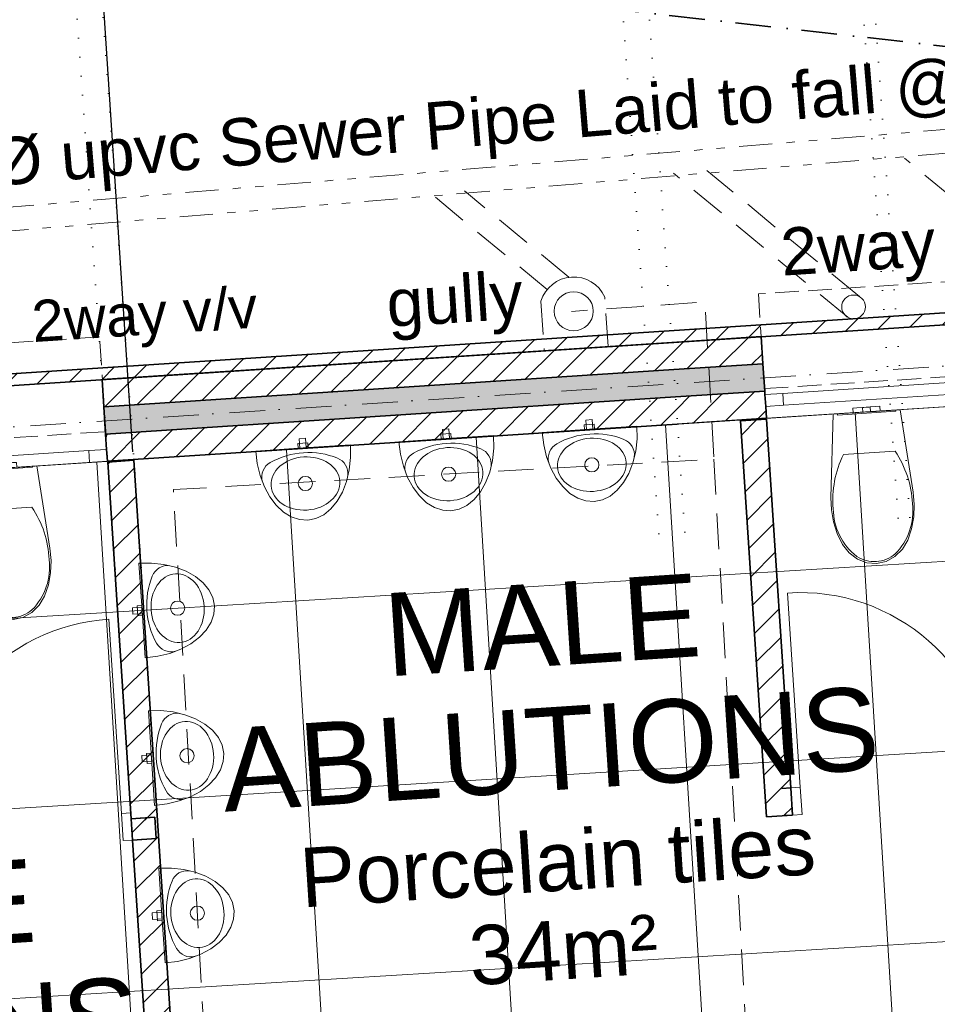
# Model space of a CAD drawing. Header units: millimetres. Extents: x -115474967 to 444143, y -74377 to 241828222.
# Tile 539 of 590: x 181748 to 185612, y 335338 to 339486. Entities that reach past the tile are written whole.
import ezdxf

# ---------------------------------------------------------------- set-up
doc = ezdxf.new("R2010")
doc.units = ezdxf.units.MM
doc.header["$MEASUREMENT"] = 0
doc.set_wipeout_variables(frame=1)
for name, pattern in [('Dense Dotted', [80, 0, -80]), ('Dot & Dashed', [280, 150, -60, 0, -70]), ('Hidden Line', [140, 100, -40]), ('Hidden Line copy', [230, 150, -80]), ('Triple Dashed', [390, 140, -60, 35, -60, 35, -60]), ('Wipeout_Contour', [1000, 0, -1000])]:
    doc.linetypes.add(name, pattern=pattern)
for name, color, linetype, lineweight in [('0_Pen_No__1', 7, 'Continuous', 30), ('0_Pen_No__16', 9, 'Continuous', 20), ('0_Pen_No__2', 7, 'Continuous', 20), ('A_FLOORS FINISH_Pen_No__128', 9, 'Continuous', 0), ('A_WALL LOAD_Pen_No__1', 7, 'Continuous', 30), ('A_WALL LOAD_Pen_No__3', 7, 'Continuous', 15), ('A_WALL LOAD_Pen_No__6', 7, 'Continuous', 5), ('B_CUT OUT_Pen_No__3', 30, 'Continuous', 15), ('B_FURN LOOSE_Pen_No__6', 7, 'Continuous', 5), ('C-GRID _Pen_No__5', 7, 'Continuous', 5), ('C_TEXT GA_Pen_No__6', 7, 'Continuous', 5), ('SEWER LINE_Pen_No__10', 9, 'Continuous', 20), ('SEWER LINE_Pen_No__6', 7, 'Continuous', 5)]:
    doc.layers.add(name, color=color, linetype=linetype, lineweight=lineweight)
for name, color, linetype in [('A_FLOORS FINISH', 7, 'Continuous'), ('B_FURN LOOSE', 7, 'Continuous'), ('C_DIMS - GA', 7, 'Continuous')]:
    doc.layers.add(name, color=color, linetype=linetype)
doc.layers.add('A_FLOORS FINISH_Pen_No__168', color=7, linetype='Continuous', lineweight=5, true_color=0x996633)
doc.layers.add('A_WALL LOAD_Pen_No__7', color=7, linetype='Continuous', lineweight=5, true_color=0x3f3f3f)
doc.styles.add('GENERATED_STYLE_1', font='GOTHIC.TTF')
doc.styles.add('GENERATED_STYLE_4', font='txt.shx')
doc.dimstyles.new('GENERATED_STYLE__3', dxfattribs={"dimtxt": 200, "dimasz": 95, "dimexe": 0.18, "dimexo": 2517.243423, "dimgap": 0.09, "dimtad": 1, "dimdec": 0, "dimzin": 0, "dimdsep": 46, "dimtxsty": 'GENERATED_STYLE_1', "dimblk": 'ARROWHEAD_2', "dimblk1": 'ARROWHEAD_2', "dimblk2": 'ARROWHEAD_2', "dimcen": 0.09, "dimclrd": 7, "dimclre": 7, "dimclrt": 7, "dimadec": 0, "dimazin": 0, "dimtfac": 1, "dimtdec": 4, "dimtmove": 0, "dimatfit": 3, "dimfxl": 1, "dimtolj": 1, "dimtzin": 0, "dimarcsym": 0})
pattern_1 = [(45, (-139724, 252382.34), (-63.63961, 63.63961), [])]

# ---------------------------------------------------------------- blocks, each defined once
blk = doc.blocks.new('ARROWHEAD_2')
at = {"color": 0, "linetype": 'Continuous', "lineweight": 0}
for p, q in [((-0.378, -0.655), (0.378, 0.655)), ((0, 0), (-1, 0))]:
    blk.add_line(p, q, dxfattribs=at)
blk = doc.blocks.new('*D713')
at = {"layer": 'C_DIMS - GA', "color": 7, "linetype": 'Continuous', "lineweight": -2, "transparency": 16777216}
for p, q in [((184616.6, 340343.7), (184619.6, 340298.2)), ((184524.8, 340291.8), (183633.3, 340233.3)), ((182158, 340136.6), (183034.4, 340194.1)), ((182224.8, 337664.8), (182063.2, 340130.2))]:
    blk.add_line(p, q, dxfattribs=at)
at = {"layer": 'Defpoints', "color": 0, "linetype": 'Continuous', "transparency": 16777216}
for p in [(184619.6, 340298), (182060.1, 340176.7), (184781.2, 337831.8)]:
    blk.add_point(p, dxfattribs=at)
at = {"layer": 'C_DIMS - GA', "color": 7, "linetype": 'Continuous', "lineweight": -2, "transparency": 16777216, "xscale": 95, "yscale": 95, "zscale": 95}
for p, rotation in [((184619.6, 340298), 3.750722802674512), ((182063.2, 340130.4), 183.7507228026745)]:
    blk.add_blockref('ARROWHEAD_2', p, dxfattribs=dict(at, rotation=rotation))
at = {"layer": 'C_DIMS - GA', "color": 7, "linetype": 'Continuous', "lineweight": 5, "transparency": 16777216, "insert": (183333.8, 340213.7), "char_height": 200, "attachment_point": 5, "rotation": 3.7507, "style": 'GENERATED_STYLE_1'}
blk.add_mtext('\\A1;2560^M', dxfattribs=at)
blk = doc.blocks.new('WC 24[73]', base_point=(321403.2, 85215))
at = {"layer": 'B_FURN LOOSE_Pen_No__6', "color": 7, "linetype": 'Continuous', "lineweight": 5}
for p, q in [((321345, 85231.3), (321361.6, 85232.4)), ((321346.3, 85211.3), (321345, 85231.3)), ((321361.6, 85232.4), (321385.9, 85234)), ((321362.9, 85212.4), (321387.2, 85214)), ((321385.9, 85234), (321390.6, 85234.3)), ((321387.2, 85214), (321385.9, 85234)), ((321387.2, 85214), (321391.9, 85214.3)), ((321390.6, 85234.3), (321401.9, 85235)), ((321391.9, 85214.3), (321403.2, 85215)), ((321401.9, 85235), (321413.1, 85235.7)), ((321403.2, 85215), (321414.4, 85215.8)), ((321413.1, 85235.7), (321417.8, 85236)), ((321414.4, 85215.8), (321419.1, 85216.1)), ((321417.8, 85236), (321442.1, 85237.6)), ((321419.1, 85216.1), (321417.8, 85236)), ((321419.1, 85216.1), (321443.4, 85217.7)), ((321442.1, 85237.6), (321458.7, 85238.7)), ((321443.4, 85217.7), (321460, 85218.8)), ((321460, 85218.8), (321458.7, 85238.7)), ((321346.3, 85211.3), (321362.9, 85212.4)), ((321523.2, 85049.5), (321414.4, 85042.4)), ((321414.4, 85042.4), (321305.7, 85035.3))]:
    blk.add_line(p, q, dxfattribs=at)
at = {"layer": 'B_FURN LOOSE_Pen_No__6', "color": 7, "linetype": 'Continuous', "lineweight": 5, "flags": 128}
for points in [[(321263.7, 84751.5), (321279.3, 84702.7), (321301.4, 84657.1), (321329.3, 84621.7), (321364.2, 84595.4), (321403.6, 84579.9), (321444.9, 84576.4), (321485.5, 84585.3), (321522.5, 84605.7), (321553.6, 84636.3), (321576.8, 84675.1), (321592.7, 84723.2), (321601.8, 84773.6), (321603.9, 84825.2), (321599, 84876.7), (321543.8, 85224.2), (321262.5, 85205.8), (321253, 84854.1), (321254.9, 84802.4)], [(321525.9, 85223.1), (321280.4, 85207), (321280.7, 85202), (321526.2, 85218.1)]]:
    blk.add_lwpolyline(points, close=True, dxfattribs=at)
at = {"layer": 'B_FURN LOOSE_Pen_No__6', "color": 7, "linetype": 'Continuous', "lineweight": 5}
for centre, major_axis, start_param, end_param in [((321170.9, 84811.1), (-27.8, 424.6), 4.688771, 5.241791), ((321686, 84844.8), (-27.8, 424.6), 1.041392, 1.594412), ((321519.3, 84809.5), (-16.8, 256.5), 1.515065, 2.415654), ((321340.8, 84797.8), (-16.8, 256.5), 3.867528, 4.768116), ((321436.1, 84723.4), (-9, 138.3), 2.509088, 3.135732), ((321434.5, 84723.3), (-9, 138.3), 3.147454, 3.774097)]:
    blk.add_ellipse(centre, major_axis=major_axis, ratio=0.999377, start_param=start_param, end_param=end_param, dxfattribs=at)
blk = doc.blocks.new('WC 24[98]', base_point=(325038.7, 85451.1))
at = {"layer": 'B_FURN LOOSE_Pen_No__6', "color": 7, "linetype": 'Continuous', "lineweight": 5}
for p, q in [((324997.1, 85468.4), (324980.5, 85467.3)), ((324981.8, 85447.4), (324980.5, 85467.3)), ((325021.4, 85470), (324997.1, 85468.4)), ((325026.1, 85470.3), (325021.4, 85470)), ((325022.7, 85450.1), (325021.4, 85470)), ((325037.3, 85471.1), (325026.1, 85470.3)), ((325048.6, 85471.8), (325037.3, 85471.1)), ((325053.3, 85472.1), (325048.6, 85471.8)), ((325077.6, 85473.7), (325053.3, 85472.1)), ((325054.6, 85452.2), (325053.3, 85472.1)), ((325094.2, 85474.8), (325077.6, 85473.7)), ((325095.5, 85454.8), (325094.2, 85474.8)), ((324998.4, 85448.5), (324981.8, 85447.4)), ((325022.7, 85450.1), (324998.4, 85448.5)), ((325027.4, 85450.4), (325022.7, 85450.1)), ((325038.7, 85451.1), (325027.4, 85450.4)), ((325049.9, 85451.8), (325038.7, 85451.1)), ((325054.6, 85452.2), (325049.9, 85451.8)), ((325078.9, 85453.7), (325054.6, 85452.2)), ((325095.5, 85454.8), (325078.9, 85453.7)), ((324941.2, 85271.3), (325049.9, 85278.4)), ((325049.9, 85278.4), (325158.7, 85285.5))]:
    blk.add_line(p, q, dxfattribs=at)
at = {"layer": 'B_FURN LOOSE_Pen_No__6', "color": 7, "linetype": 'Continuous', "lineweight": 5, "flags": 128}
for points in [[(325237.3, 85009.7), (325228.2, 84959.3), (325212.3, 84911.2), (325189.1, 84872.4), (325158, 84841.8), (325121, 84821.4), (325080.4, 84812.5), (325039.1, 84816), (324999.7, 84831.4), (324964.8, 84857.7), (324936.9, 84893.2), (324914.8, 84938.8), (324899.2, 84987.6), (324890.4, 85038.5), (324888.5, 85090.2), (324898, 85441.9), (325179.3, 85460.3), (325234.5, 85112.8), (325239.4, 85061.3)], [(324915.9, 85443.1), (325161.4, 85459.1), (325161.7, 85454.1), (324916.2, 85438.1)]]:
    blk.add_lwpolyline(points, close=True, dxfattribs=at)
at = {"layer": 'B_FURN LOOSE_Pen_No__6', "color": 7, "linetype": 'Continuous', "lineweight": 5}
for centre, major_axis, start_param, end_param in [((325321.5, 85080.8), (-27.8, 424.6), 1.041394, 1.594414), ((324806.4, 85047.2), (-27.8, 424.6), 4.688773, 5.241794), ((324976.3, 85033.8), (-16.8, 256.5), 3.867532, 4.76812), ((325154.8, 85045.5), (-16.8, 256.5), 1.515069, 2.415657), ((325071.6, 84959.5), (-9, 138.3), 2.509088, 3.135732), ((325070, 84959.3), (-9, 138.3), 3.147453, 3.774097)]:
    blk.add_ellipse(centre, major_axis=major_axis, ratio=0.999377, start_param=start_param, end_param=end_param, dxfattribs=at)
blk = doc.blocks.new('Urinal 24[123]', base_point=(322070.5, 83329.2))
at = {"layer": 'B_FURN LOOSE_Pen_No__6', "color": 7, "linetype": 'Continuous', "lineweight": 5, "flags": 128}
for points in [[(322057.4, 83528.8), (322110.4, 83529.2), (322162.3, 83523.6), (322211.3, 83512.1), (322256.1, 83495), (322295.2, 83472.9), (322327.5, 83446.4), (322352, 83416.3), (322368, 83383.6), (322374.9, 83349.3), (322372.5, 83314.3), (322361, 83279.8), (322340.7, 83246.8), (322312.1, 83216.3), (322276.2, 83189.2), (322234.1, 83166.4), (322187, 83148.5), (322136.3, 83136.2), (322083.7, 83129.6), (322070.5, 83329.2)], [(322069.2, 83350.2), (322071.9, 83308.2), (322052, 83306.9), (322049.2, 83348.8)], [(322069.6, 83342.7), (322071.4, 83315.7), (322031.5, 83313.1), (322029.7, 83340)]]:
    blk.add_lwpolyline(points, close=True, dxfattribs=at)
at = {"layer": 'B_FURN LOOSE_Pen_No__6', "color": 7, "linetype": 'Continuous', "lineweight": 5}
blk.add_circle((322220.2, 83339.1), 30, dxfattribs=at)
for centre, radius, start, end in [((322178.2, 83448.3), 70, 82.9588, 158.3208), ((322419.9, 83352.2), 330.1, 158.3208, 183.7734), ((322419.9, 83352.2), 330.1, 183.7734, 209.226), ((322192.9, 83225.2), 70, 209.226, 284.5879)]:
    blk.add_arc(centre, radius, start, end, dxfattribs=at)
blk.add_ellipse((322220.2, 83339.1), major_axis=(-9.5, 144.7), ratio=0.772414, dxfattribs=at)
blk = doc.blocks.new('Urinal 24[124]', base_point=(322026.8, 83992.6))
at = {"layer": 'B_FURN LOOSE_Pen_No__6', "color": 7, "linetype": 'Continuous', "lineweight": 5, "flags": 128}
for points in [[(322013.6, 84192.2), (322066.7, 84192.6), (322118.5, 84187), (322167.6, 84175.5), (322212.3, 84158.4), (322251.5, 84136.2), (322283.8, 84109.8), (322308.3, 84079.7), (322324.2, 84047), (322331.1, 84012.7), (322328.8, 83977.7), (322317.3, 83943.2), (322296.9, 83910.2), (322268.4, 83879.7), (322232.5, 83852.6), (322190.4, 83829.8), (322143.2, 83811.9), (322092.6, 83799.5), (322039.9, 83793), (322026.8, 83992.6)], [(322025.4, 84013.5), (322028.2, 83971.6), (322008.2, 83970.3), (322005.4, 84012.2)], [(322025.9, 84006.1), (322027.7, 83979.1), (321987.8, 83976.5), (321986, 84003.4)]]:
    blk.add_lwpolyline(points, close=True, dxfattribs=at)
at = {"layer": 'B_FURN LOOSE_Pen_No__6', "color": 7, "linetype": 'Continuous', "lineweight": 5}
blk.add_circle((322176.5, 84002.5), 30, dxfattribs=at)
for centre, radius, start, end in [((322134.4, 84111.7), 70, 82.9588, 158.3208), ((322376.2, 84015.6), 330.1, 158.3208, 183.7734), ((322376.2, 84015.6), 330.1, 183.7734, 209.226), ((322149.2, 83888.6), 70, 209.226, 284.5879)]:
    blk.add_arc(centre, radius, start, end, dxfattribs=at)
blk.add_ellipse((322176.5, 84002.5), major_axis=(-9.5, 144.7), ratio=0.772414, dxfattribs=at)
blk = doc.blocks.new('Urinal 24[125]', base_point=(321987.2, 84614.5))
at = {"layer": 'B_FURN LOOSE_Pen_No__6', "color": 7, "linetype": 'Continuous', "lineweight": 5, "flags": 128}
for points in [[(321974, 84814.1), (322027.1, 84814.5), (322078.9, 84808.9), (322128, 84797.4), (322172.7, 84780.3), (322211.9, 84758.2), (322244.2, 84731.7), (322268.7, 84701.6), (322284.6, 84668.9), (322291.5, 84634.6), (322289.2, 84599.6), (322277.7, 84565.1), (322257.4, 84532.1), (322228.8, 84501.6), (322192.9, 84474.5), (322150.8, 84451.7), (322103.7, 84433.9), (322053, 84421.5), (322000.4, 84415), (321987.2, 84614.5)], [(321985.8, 84635.5), (321988.6, 84593.6), (321968.6, 84592.2), (321965.9, 84634.2)], [(321986.3, 84628), (321988.1, 84601), (321948.2, 84598.4), (321946.4, 84625.4)]]:
    blk.add_lwpolyline(points, close=True, dxfattribs=at)
at = {"layer": 'B_FURN LOOSE_Pen_No__6', "color": 7, "linetype": 'Continuous', "lineweight": 5}
blk.add_circle((322136.9, 84624.4), 30, dxfattribs=at)
for centre, radius, start, end in [((322094.9, 84733.7), 70, 82.9588, 158.3208), ((322336.6, 84637.6), 330.1, 158.3208, 183.7734), ((322336.6, 84637.6), 330.1, 183.7734, 209.226), ((322109.6, 84510.6), 70, 209.226, 284.5879)]:
    blk.add_arc(centre, radius, start, end, dxfattribs=at)
blk.add_ellipse((322136.9, 84624.4), major_axis=(-9.5, 144.7), ratio=0.772414, dxfattribs=at)
blk = doc.blocks.new('Urinal 24[126]', base_point=(322665.1, 85299.3))
at = {"layer": 'B_FURN LOOSE_Pen_No__6', "color": 7, "linetype": 'Continuous', "lineweight": 5, "flags": 128}
for points in [[(322678.6, 85300.2), (322651.6, 85298.5), (322649, 85338.4), (322676, 85340.1)], [(322864.7, 85312.4), (322865.1, 85259.3), (322859.4, 85207.5), (322847.9, 85158.4), (322830.8, 85113.7), (322808.6, 85074.6), (322782.1, 85042.3), (322752, 85017.8), (322719.3, 85001.9), (322685, 84995), (322650, 84997.4), (322615.5, 85008.9), (322582.5, 85029.3), (322552, 85057.8), (322525, 85093.7), (322502.2, 85135.9), (322484.4, 85183), (322472, 85233.7), (322465.5, 85286.3), (322665.1, 85299.3)], [(322686.1, 85300.7), (322644.2, 85298), (322642.9, 85317.9), (322684.8, 85320.7)]]:
    blk.add_lwpolyline(points, close=True, dxfattribs=at)
at = {"layer": 'B_FURN LOOSE_Pen_No__6', "color": 7, "linetype": 'Continuous', "lineweight": 5}
blk.add_circle((322674.9, 85149.7), 30, dxfattribs=at)
for centre, radius, start, end in [((322687.9, 84949.9), 330.1, 93.7342, 119.1868), ((322687.9, 84949.9), 330.1, 68.2816, 93.7342), ((322784.2, 85191.6), 70, 352.9197, 68.2816), ((322561.1, 85177), 70, 119.1868, 194.5487)]:
    blk.add_arc(centre, radius, start, end, dxfattribs=at)
blk.add_ellipse((322674.9, 85149.7), major_axis=(144.7, 9.4), ratio=0.772414, dxfattribs=at)
blk = doc.blocks.new('Urinal 24[127]', base_point=(323268.2, 85338.7))
at = {"layer": 'B_FURN LOOSE_Pen_No__6', "color": 7, "linetype": 'Continuous', "lineweight": 5, "flags": 128}
for points in [[(323281.7, 85339.6), (323254.7, 85337.8), (323252.1, 85377.7), (323279.1, 85379.5)], [(323467.8, 85351.7), (323468.2, 85298.7), (323462.5, 85246.9), (323451, 85197.8), (323433.8, 85153), (323411.7, 85113.9), (323385.2, 85081.6), (323355.1, 85057.2), (323322.4, 85041.2), (323288.1, 85034.4), (323253.1, 85036.7), (323218.6, 85048.3), (323185.6, 85068.6), (323155.1, 85097.2), (323128.1, 85133.1), (323105.3, 85175.2), (323087.4, 85222.4), (323075.1, 85273), (323068.6, 85325.7), (323268.2, 85338.7)], [(323289.1, 85340.1), (323247.2, 85337.3), (323245.9, 85357.3), (323287.8, 85360)]]:
    blk.add_lwpolyline(points, close=True, dxfattribs=at)
at = {"layer": 'B_FURN LOOSE_Pen_No__6', "color": 7, "linetype": 'Continuous', "lineweight": 5}
blk.add_circle((323278, 85189), 30, dxfattribs=at)
for centre, radius, start, end in [((323291, 84989.3), 330.1, 93.7342, 119.1868), ((323291, 84989.3), 330.1, 68.2816, 93.7342), ((323164.1, 85216.4), 70, 119.1868, 194.5487), ((323387.3, 85231), 70, 352.9197, 68.2816)]:
    blk.add_arc(centre, radius, start, end, dxfattribs=at)
blk.add_ellipse((323278, 85189), major_axis=(144.7, 9.4), ratio=0.772414, dxfattribs=at)
blk = doc.blocks.new('Urinal 24[128]', base_point=(323871.6, 85378.1))
at = {"layer": 'B_FURN LOOSE_Pen_No__6', "color": 7, "linetype": 'Continuous', "lineweight": 5, "flags": 128}
for points in [[(324071.2, 85391.1), (324071.6, 85338.1), (324065.9, 85286.2), (324054.3, 85237.2), (324037.2, 85192.4), (324015.1, 85153.3), (323988.6, 85121), (323958.5, 85096.5), (323925.8, 85080.6), (323891.4, 85073.7), (323856.5, 85076.1), (323822, 85087.6), (323789, 85108), (323758.5, 85136.6), (323731.5, 85172.5), (323708.7, 85214.6), (323690.8, 85261.8), (323678.5, 85312.4), (323672, 85365.1), (323871.6, 85378.1)], [(323892.5, 85379.5), (323850.6, 85376.7), (323849.3, 85396.7), (323891.2, 85399.4)], [(323885, 85379), (323858.1, 85377.2), (323855.5, 85417.1), (323882.4, 85418.9)]]:
    blk.add_lwpolyline(points, close=True, dxfattribs=at)
at = {"layer": 'B_FURN LOOSE_Pen_No__6', "color": 7, "linetype": 'Continuous', "lineweight": 5}
blk.add_circle((323881.3, 85228.4), 30, dxfattribs=at)
for centre, radius, start, end in [((323894.4, 85028.7), 330.1, 93.7342, 119.1868), ((323894.4, 85028.7), 330.1, 68.2816, 93.7342), ((323767.5, 85255.8), 70, 119.1868, 194.5487), ((323990.6, 85270.3), 70, 352.9197, 68.2816)]:
    blk.add_arc(centre, radius, start, end, dxfattribs=at)
blk.add_ellipse((323881.3, 85228.4), major_axis=(144.7, 9.4), ratio=0.772414, dxfattribs=at)

msp = doc.modelspace()

# ---------------------------------------------------------------- hatches: boundary and pattern name
at = {"layer": 'A_WALL LOAD_Pen_No__7', "linetype": 'Continuous', "lineweight": 5, "true_color": 0x9f07ff}
h = msp.add_hatch(dxfattribs=at)
h.set_pattern_fill('HATCH__BRICK', color=190, style=0, pattern_type=2)
h.set_pattern_definition(pattern_1)
h.paths.add_polyline_path([(177350.00836, 337659.77259), (187150.89022, 338299.4407), (187147.63383, 338349.33455), (177346.75197, 337709.66644)])
h = msp.add_hatch(dxfattribs=at)
h.set_pattern_fill('HATCH__BRICK', color=190, style=0, pattern_type=2)
h.set_pattern_definition(pattern_1)
h.paths.add_polyline_path([(184494.74273, 338126.72778), (184502.22139, 338011.97125), (184878.0831, 338036.39578), (184870.62579, 338151.15373)])
msp.add_hatch(color=190, dxfattribs=at).paths.add_polyline_path([(184502.22138, 338011.97121), (184509.70005, 337897.21467), (184885.54039, 337921.63781), (184878.08307, 338036.39576)])
h = msp.add_hatch(dxfattribs=at)
h.set_pattern_fill('HATCH__BRICK', color=190, style=0, pattern_type=2)
h.set_pattern_definition(pattern_1)
h.paths.add_polyline_path([(184509.70003, 337897.21464), (184517.17867, 337782.45809), (184892.99767, 337806.87988), (184885.54038, 337921.6378)])

# ---------------------------------------------------------------- linework, layer by layer
at = {"layer": '0_Pen_No__2', "color": 1, "linetype": 'Continuous', "lineweight": 25}
msp.add_line((179377.99231, 335843.73455), (182172.27823, 336026.35944), dxfattribs=at)
at = {"layer": 'A_WALL LOAD_Pen_No__1', "color": 214, "linetype": 'Continuous', "lineweight": 35}
for p, q in [((184878.08309, 338036.39578), (184870.62579, 338151.15374)), ((184878.08309, 338036.39578), (184870.62579, 338151.15374)), ((184878.08308, 338036.3958), (184502.22138, 338011.97123)), ((184885.54038, 337921.63782), (184878.08309, 338036.39578)), ((184885.54038, 337921.63782), (184878.08309, 338036.39578)), ((184885.54037, 337921.63783), (184509.70003, 337897.21466)), ((184886.51307, 337906.66939), (184885.54038, 337921.63782)), ((184886.51307, 337906.66939), (184885.54038, 337921.63782)), ((184889.75537, 337856.77463), (184886.51307, 337906.66939)), ((184889.75537, 337856.77463), (184886.51307, 337906.66939)), ((184889.75537, 337856.77463), (184886.51307, 337906.66939)), ((184892.99768, 337806.87986), (184889.75537, 337856.77463)), ((184892.99768, 337806.87986), (184889.75537, 337856.77463))]:
    msp.add_line(p, q, dxfattribs=at)
for points in [[(187147.63383, 338349.33455), (177346.75197, 337709.66644)], [(177350.00836, 337659.77259), (187150.89022, 338299.4407)], [(184494.74273, 338126.7278), (182094.7137, 337969.87018)], [(184870.6258, 338151.15374), (184494.74273, 338126.7278)], [(184517.17868, 337782.45809), (184892.99769, 337806.87987)]]:
    msp.add_lwpolyline(points, dxfattribs=at)
at = {"layer": 'A_WALL LOAD_Pen_No__3', "color": 30, "linetype": 'Continuous', "lineweight": 15}
for p, q in [((184870.62579, 338151.15374), (186716.83469, 338271.12558)), ((184892.99768, 337806.87986), (186739.20657, 337926.85171))]:
    msp.add_line(p, q, dxfattribs=at)
at = {"layer": 'A_WALL LOAD_Pen_No__6', "color": 7, "linetype": 'Continuous', "lineweight": 5}
for p, q in [((184886.51307, 337906.66939), (184961.35522, 337911.53285)), ((184961.35522, 337911.53285), (184964.59752, 337861.63808)), ((184964.59752, 337861.63808), (184889.75537, 337856.77463))]:
    msp.add_line(p, q, dxfattribs=at)
at = {"layer": 'A_WALL LOAD_Pen_No__7', "color": 190, "linetype": 'Continuous', "lineweight": 5, "true_color": 0x9f07ff}
for p, q in [((184961.35522, 337911.53285), (185734.77537, 337961.79186)), ((185738.01767, 337911.8971), (184964.59752, 337861.63808))]:
    msp.add_line(p, q, dxfattribs=at)
at = {"layer": 'B_CUT OUT_Pen_No__3', "color": 30, "linetype": 'Hidden Line', "lineweight": 15}
msp.add_lwpolyline([(186705.10622, 338451.12948), (184858.91926, 338330.83802)], dxfattribs=at)
at = {"layer": 'SEWER LINE_Pen_No__10', "color": 25, "linetype": 'Triple Dashed', "lineweight": 20, "true_color": 0x996633}
for p, q in [((175060.76673, 338144.03786), (188467.24458, 339258.13778)), ((175037.38191, 338041.71986), (188469.02334, 339158.1536)), ((183943.03294, 338300.16873), (183956.62025, 338091.63598)), ((184225.47576, 338109.15372), (184211.88845, 338317.68647))]:
    msp.add_line(p, q, dxfattribs=at)
at = {"layer": 'SEWER LINE_Pen_No__10', "color": 25, "linetype": 'Hidden Line copy', "lineweight": 20, "true_color": 0x996633}
for p, q in [((186207.36768, 338296.12794), (185474.20977, 338902.60404)), ((185234.73449, 338232.64769), (184501.57658, 338839.12379)), ((185284.20445, 338319.55409), (184641.99645, 338850.79545)), ((183968.92052, 338349.03081), (183480.66008, 338752.9251)), ((184060.66409, 338400.96803), (183621.07996, 338764.59676))]:
    msp.add_line(p, q, dxfattribs=at)
at = {"layer": 'SEWER LINE_Pen_No__10', "color": 25, "linetype": 'Continuous', "lineweight": 20, "true_color": 0x996633}
for centre, radius in [((184080.78776, 338257.86504), 82.22967), ((185259.46947, 338276.10089), 50)]:
    msp.add_circle(centre, radius, dxfattribs=at)
msp.add_arc((184080.74669, 338258.4955), 143.88097, 24.29208423, 163.16378516, dxfattribs=at)

# ---------------------------------------------------------------- texts
at = {"layer": 'SEWER LINE_Pen_No__6', "color": 7, "linetype": 'Continuous', "lineweight": 5, "style": 'GENERATED_STYLE_4'}
for s, insert, char_height, attachment_point, rotation in [('\\A1;{\\pql;\\fArial|b0|i0|c0|p34;100\\fArial|b0|i0|c0|p34;Ø upvc Sewer Pipe Laid to fall @ 1:60 Gradient }', (181164.00691, 338815.56319), 200, 4, 4.7504876), ('\\A1;{\\pqc;\\fArial|b0|i0|c0|p34;2way v/v}', (185496.5755, 338512.52453), 200, 5, 3.73419209), ('\\A1;{\\pqc;\\fArial|b0|i0|c0|p34;gully}', (183581.14127, 338278.9478), 200, 5, 3.73419209), ('\\A1;{\\pqc;\\fArial|b0|i0|c0|p34;2way v/v}', (182274.90724, 338219.62717), 175, 5, 3.73419209)]:
    msp.add_mtext(s, dxfattribs=dict(at, insert=insert, char_height=char_height, attachment_point=attachment_point, rotation=rotation))

# ---------------------------------------------------------------- dimensions: what is measured, and where the dimension line sits
at = {"layer": 'C_DIMS - GA', "color": 7, "linetype": 'Continuous', "lineweight": 5}
dim = msp.add_linear_dim(base=(184619.56463, 340297.99626), p1=(182060.12618, 340176.65019), p2=(184781.23626, 337831.84064), angle=3.7507228, text='2560^M', dimstyle='GENERATED_STYLE__3', dxfattribs=at)
dim.commit()
dim.dimension.update_dxf_attribs({"geometry": '*D713', "text_midpoint": (183333.84823, 340213.70966), "dimtype": 160, "text_rotation": 3.7507228})

# ---------------------------------------------------------------- next in the draw order: wipeouts: each hides what was drawn before it
at = {"color": 254, "linetype": 'Wipeout_Contour', "lineweight": 0, "ltscale": 5979244.739026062}
msp.add_wipeout([(179443.92736, 334835.92871), (177198.31911, 334688.98796), (177198.37874, 334688.07659), (175935.28213, 334605.42621), (176180.4061, 331000.12983), (177444.011, 331082.81565), (177540.9954, 329591.82445), (177889.77186, 329614.64706), (177899.66364, 329467.11039), (187837.73482, 330131.12004), (187709.92151, 331980.50062), (189320.71912, 332091.67673), (189153.19237, 334342.14961), (190126.27566, 334410.24544), (190013.99622, 336126.8849), (186870.3307, 335921.35599), (186739.15645, 337926.84845), (179273.99948, 337439.78238)], dxfattribs=at).dxf.layer = 'A_FLOORS FINISH'

# ---------------------------------------------------------------- next in the draw order: hatches: boundary and pattern name
at = {"layer": 'A_FLOORS FINISH_Pen_No__128', "linetype": 'Continuous', "lineweight": 0}
h = msp.add_hatch(dxfattribs=at)
h.set_pattern_fill('PATTERN__TILES_ANGLED', color=9, style=0, pattern_type=2)
h.set_pattern_definition([(93.5, (-139724, 252382.34), (798.5078, 48.8388), []), (183.5, (-139724, 252382.34), (-48.8388, 798.5078), [])])
h.paths.add_polyline_path([(179443.92736, 334835.92871), (177198.31911, 334688.98796), (177198.37874, 334688.07659), (175935.28213, 334605.42621), (176180.4061, 331000.12983), (177444.011, 331082.81565), (177540.9954, 329591.82445), (177889.77186, 329614.64706), (177899.66364, 329467.11039), (187837.73482, 330131.12004), (187709.92151, 331980.50062), (189320.71912, 332091.67673), (189153.19237, 334342.14961), (190126.27566, 334410.24544), (190013.99622, 336126.8849), (186870.3307, 335921.35599), (186739.15645, 337926.84845), (179273.99948, 337439.78238)])
at = {"layer": 'A_WALL LOAD_Pen_No__7', "linetype": 'Continuous', "lineweight": 5, "true_color": 0x9f07ff}
h = msp.add_hatch(dxfattribs=at)
h.set_pattern_fill('HATCH__BRICK', color=190, style=0, pattern_type=2)
h.set_pattern_definition(pattern_1)
h.paths.add_polyline_path([(182094.7137, 337969.87022), (182102.21369, 337855.11495), (184502.22138, 338011.97119), (184494.74271, 338126.72784)])
msp.add_hatch(color=190, dxfattribs=at).paths.add_polyline_path([(184502.22138, 338011.9712), (182102.21371, 337855.115), (182109.71379, 337740.35986), (184509.70003, 337897.21467)])
h = msp.add_hatch(dxfattribs=at)
h.set_pattern_fill('HATCH__BRICK', color=190, style=0, pattern_type=2)
h.set_pattern_definition(pattern_1)
h.paths.add_polyline_path([(182109.71372, 337740.35987), (182117.21367, 337625.60465), (184517.17868, 337782.45804), (184509.70005, 337897.21464)])
h = msp.add_hatch(dxfattribs=at)
h.set_pattern_fill('HATCH__BRICK', color=190, style=0, pattern_type=2)
h.set_pattern_definition(pattern_1)
h.paths.add_polyline_path([(184994.75111, 336249.75147), (184893.3571, 337802.57628), (184783.59085, 337795.40893), (184892.47878, 336127.81658)])
h = msp.add_hatch(dxfattribs=at)
h.set_pattern_fill('HATCH__BRICK', color=190, style=0, pattern_type=2)
h.set_pattern_definition(pattern_1)
h.paths.add_polyline_path([(182228.14656, 337629.64285), (182118.38502, 337622.40373), (182439.68054, 332750.83492), (182549.44685, 332758.00173)])
h = msp.add_hatch(dxfattribs=at)
h.set_pattern_fill('HATCH__BRICK', color=190, style=0, pattern_type=2)
h.set_pattern_definition(pattern_1)
h.paths.add_polyline_path([(184892.47878, 336127.81658), (185002.45197, 336135.00943), (184994.94637, 336249.76424), (184994.75109, 336249.75147)])
h = msp.add_hatch(dxfattribs=at)
h.set_pattern_fill('HATCH__BRICK', color=190, style=0, pattern_type=2)
h.set_pattern_definition(pattern_1)
h.paths.add_polyline_path([(182316.3069, 336126.12984), (182217.49531, 336119.66702), (182223.36925, 336029.85891), (182322.18084, 336036.32173)])

# ---------------------------------------------------------------- next in the draw order: linework, layer by layer
at = {"layer": '0_Pen_No__1', "color": 214, "linetype": 'Dot & Dashed', "lineweight": 35}
msp.add_line((229448.10121, 334465.96324), (170915.0884, 341024.62729), dxfattribs=at)
at = {"layer": '0_Pen_No__16', "color": 8, "linetype": 'Dense Dotted', "lineweight": 20}
for p, q in [((185447.06533, 337386.11374), (185208.11219, 340848.96628)), ((185496.95954, 337389.36469), (185258.00639, 340852.21723)), ((184439.42899, 337319.77519), (184200.47585, 340782.62773)), ((184549.19528, 337326.94199), (184310.24213, 340789.79453)), ((182149.77923, 337171.0103), (181910.82609, 340633.86284)), ((182259.5457, 337178.17436), (182020.59255, 340641.0269))]:
    msp.add_line(p, q, dxfattribs=at)
at = {"layer": 'A_FLOORS FINISH_Pen_No__168', "color": 25, "linetype": 'Continuous', "lineweight": 5, "true_color": 0x996633, "flags": 128}
msp.add_lwpolyline([(179443.92736, 334835.92871), (177198.31911, 334688.98796), (177198.37874, 334688.07659), (175935.28213, 334605.42621), (176180.4061, 331000.12983), (177444.011, 331082.81565), (177540.9954, 329591.82445), (177889.77186, 329614.64706), (177899.66364, 329467.11039), (187837.73482, 330131.12004), (187709.92151, 331980.50062), (189320.71912, 332091.67673), (189153.19237, 334342.14961), (190126.27566, 334410.24544), (190013.99622, 336126.8849), (186870.3307, 335921.35599), (186739.15645, 337926.84845), (179273.99948, 337439.78238)], close=True, dxfattribs=at)
at = {"layer": 'A_WALL LOAD_Pen_No__1', "color": 214, "linetype": 'Continuous', "lineweight": 35}
for p, q in [((184502.22138, 338011.97121), (182102.21369, 337855.11496)), ((182102.2137, 337855.115), (182094.7137, 337969.87018)), ((182102.2137, 337855.115), (182094.7137, 337969.87018)), ((184509.70003, 337897.21461), (182109.71367, 337740.3598)), ((182109.7137, 337740.35983), (182102.2137, 337855.115)), ((182109.7137, 337740.35983), (182102.2137, 337855.115)), ((182113.95283, 337675.49821), (182109.7137, 337740.35983)), ((182113.95283, 337675.49821), (182109.7137, 337740.35983)), ((182117.2137, 337625.60465), (182113.95283, 337675.49821)), ((182117.2137, 337625.60465), (182113.95283, 337675.49821)), ((182117.2137, 337625.60465), (182113.95283, 337675.49821)), ((184994.94637, 336249.76424), (184958.02526, 336247.3494)), ((184994.94637, 336249.76424), (184958.02526, 336247.3494)), ((184994.94637, 336249.76424), (184958.02526, 336247.3494)), ((185002.45197, 336135.00943), (184994.94637, 336249.76424)), ((185002.45197, 336135.00943), (184994.94637, 336249.76424)), ((185002.45197, 336135.00943), (184994.94637, 336249.76424)), ((185002.45197, 336135.00943), (184965.53085, 336132.59459)), ((185002.45197, 336135.00943), (184965.53085, 336132.59459)), ((185002.45197, 336135.00943), (184965.53085, 336132.59459)), ((182217.49531, 336119.66701), (182254.41642, 336122.08186)), ((182217.49531, 336119.66701), (182254.41642, 336122.08186)), ((182217.49531, 336119.66701), (182254.41642, 336122.08186)), ((182223.36925, 336029.8589), (182217.49531, 336119.66701)), ((182223.36925, 336029.8589), (182217.49531, 336119.66701)), ((182223.36925, 336029.8589), (182217.49531, 336119.66701)), ((182223.36925, 336029.8589), (182260.29036, 336032.27375)), ((182223.36925, 336029.8589), (182260.29036, 336032.27375)), ((182223.36925, 336029.8589), (182260.29036, 336032.27375))]:
    msp.add_line(p, q, dxfattribs=at)
for points in [[(184893.3571, 337802.57628), (184783.59085, 337795.40893)], [(184783.59085, 337795.40893), (184892.47878, 336127.81658)], [(184994.75111, 336249.75147), (184893.3571, 337802.57628)], [(182117.21375, 337625.60466), (184517.17868, 337782.45809)], [(182228.14656, 337629.64285), (182118.38502, 337622.40373)], [(182118.38502, 337622.40373), (182217.49531, 336119.66701)], [(182397.42522, 335062.99452), (182228.14656, 337629.64285)], [(184994.94638, 336249.76424), (184994.75111, 336249.75147)], [(182316.3069, 336126.12983), (182217.4953, 336119.66701)], [(182322.18084, 336036.32172), (182316.3069, 336126.12983)], [(184892.47878, 336127.81658), (185002.45197, 336135.00943)], [(182223.36924, 336029.8589), (182322.18084, 336036.32172)], [(182223.41823, 336029.86211), (182439.68054, 332750.83492)]]:
    msp.add_lwpolyline(points, dxfattribs=at)
at = {"layer": 'A_WALL LOAD_Pen_No__3', "color": 30, "linetype": 'Continuous', "lineweight": 15}
for p, q in [((177659.17675, 337679.97877), (182094.7137, 337969.87018)), ((177681.67676, 337335.71325), (182117.2137, 337625.60465))]:
    msp.add_line(p, q, dxfattribs=at)
for centre, start, end in [((185034.86109, 336252.37488), 3.74212757, 93.74212757), ((182175.94894, 336142.00307), 93.74212757, 183.74212757)]:
    msp.add_arc(centre, 820, start, end, dxfattribs=at)
at = {"layer": 'A_WALL LOAD_Pen_No__6', "color": 7, "linetype": 'Continuous', "lineweight": 5}
for p, q in [((182039.1125, 337670.6069), (182113.95283, 337675.49821)), ((182042.37337, 337620.71335), (182039.1125, 337670.6069)), ((182117.2137, 337625.60465), (182042.37337, 337620.71335)), ((185034.86109, 336252.37488), (184981.34295, 337070.62656)), ((182175.94894, 336142.00307), (182122.4308, 336960.25475)), ((184994.94637, 336249.76424), (185034.86109, 336252.37488)), ((185002.45197, 336135.00943), (184994.94637, 336249.76424)), ((185034.86109, 336252.37488), (185042.36668, 336137.62007)), ((182215.86366, 336144.61371), (182175.94894, 336142.00307)), ((182175.94894, 336142.00307), (182183.45454, 336027.24826)), ((182223.36925, 336029.8589), (182215.86366, 336144.61371)), ((185042.36668, 336137.62007), (185002.45197, 336135.00943)), ((182183.45454, 336027.24826), (182223.36925, 336029.8589))]:
    msp.add_line(p, q, dxfattribs=at)
at = {"layer": 'A_WALL LOAD_Pen_No__7', "color": 190, "linetype": 'Continuous', "lineweight": 5, "true_color": 0x9f07ff}
for p, q in [((181079.90893, 337607.91666), (182039.1125, 337670.6069)), ((182042.37337, 337620.71335), (181083.1698, 337558.02311))]:
    msp.add_line(p, q, dxfattribs=at)
at = {"layer": 'B_CUT OUT_Pen_No__3', "color": 30, "linetype": 'Hidden Line', "lineweight": 15}
for points in [[(184858.91926, 338330.83802), (184884.92679, 337931.68441)], [(182084.02141, 338149.75351), (177647.47214, 337860.68258)], [(182110.02894, 337750.5999), (182084.02141, 338149.75351)], [(184884.92679, 337931.68441), (186731.11376, 338051.97587)], [(177673.47967, 337461.52896), (182110.02894, 337750.5999)]]:
    msp.add_lwpolyline(points, dxfattribs=at)
at = {"layer": 'C-GRID _Pen_No__5', "color": 4, "linetype": 'Dot & Dashed', "lineweight": 5}
msp.add_line((173407.63035, 337228.18275), (192058.24756, 338445.39115), dxfattribs=at)
at = {"layer": 'SEWER LINE_Pen_No__10', "color": 25, "linetype": 'Hidden Line copy', "lineweight": 20, "true_color": 0x996633}
msp.add_line((184671.40342, 337634.82735), (184823.41544, 334938.16761), dxfattribs=at)
at = {"layer": 'SEWER LINE_Pen_No__10', "color": 25, "linetype": 'Hidden Line copy', "lineweight": 20, "true_color": 0x996633, "flags": 128}
msp.add_lwpolyline([(182628.83327, 333362.30637), (182395.22206, 337506.51791), (184671.40342, 337634.82735), (184634.08301, 338296.88329), (184071.306, 338257.19639)], dxfattribs=at)

# ---------------------------------------------------------------- next in the draw order: block references
at = {"layer": 'B_FURN LOOSE', "color": 5, "linetype": 'Continuous', "lineweight": 5}
for name, p in [('WC 24[98]', (185314.65537, 337833.44785)), ('Urinal 24[128]', (184147.57864, 337760.42782)), ('Urinal 24[127]', (183544.19464, 337721.04713)), ('Urinal 24[126]', (182941.1166, 337681.68641)), ('WC 24[73]', (181679.15929, 337597.38665)), ('Urinal 24[125]', (182263.20849, 336996.85885)), ('Urinal 24[124]', (182302.78809, 336374.93153)), ('Urinal 24[123]', (182346.54067, 335711.54315))]:
    msp.add_blockref(name, p, dxfattribs=at)

# ---------------------------------------------------------------- next in the draw order: texts
at = {"layer": 'C_TEXT GA_Pen_No__6', "color": 7, "linetype": 'Continuous', "lineweight": 5, "char_height": 350, "width": 3050.3050464, "attachment_point": 5, "rotation": 3.73815983, "line_spacing_factor": 0.898018, "style": 'GENERATED_STYLE_4'}
for s, insert in [('\\A1;{\\pqc;\\fArial|b0|i0|c0|p34;MALE ABLUTIONS\\P\\pqc;\\fArial|b0|i0|c0|p34;\\C214;\\H0.714286x;Porcelain tiles\\P\\pqc;\\fArial|b0|i0|c0|p34;34m²}', (183991.23226, 336275.37329)), ('\\A1;{\\pqc;\\fArial|b0|i0|c0|p34;FE\\fArial|b0|i0|c0|p34;MALE ABLUTIONS\\P\\pqc;\\fArial|b0|i0|c0|p34;\\C214;\\H0.714286x;Porcelain tiles\\P\\pqc;\\fArial|b0|i0|c0|p34;34m²}', (180879.01736, 335051.88021))]:
    msp.add_mtext(s, dxfattribs=dict(at, insert=insert))

doc.saveas('drawing.dxf')
